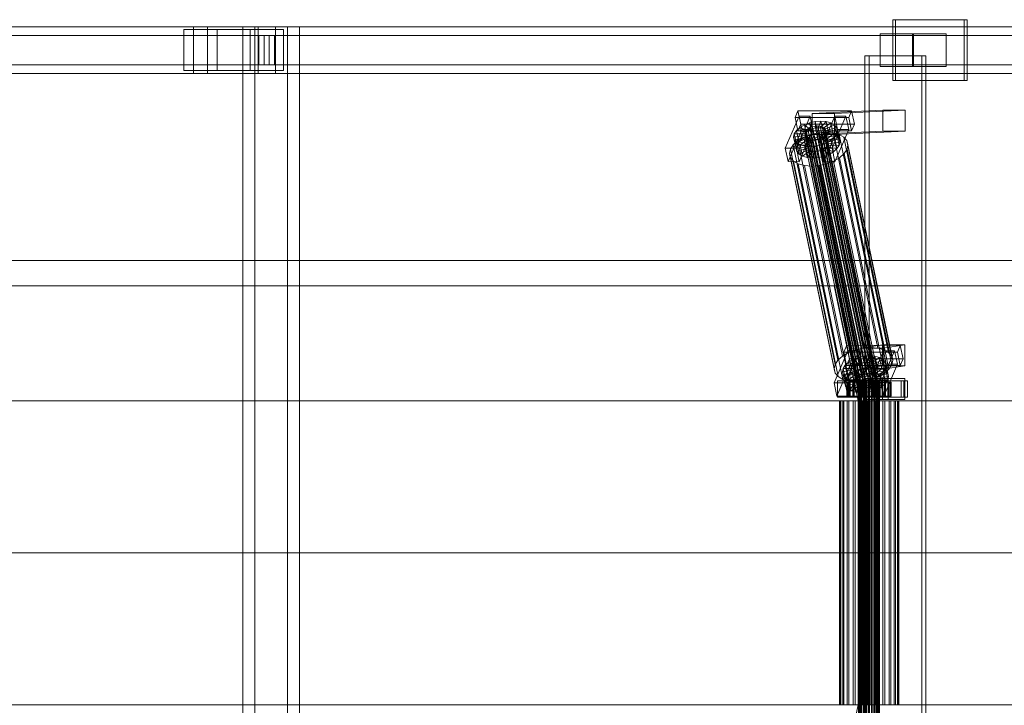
# Model space of a CAD drawing. Header units: millimetres. Extents: x -1970 to 61924, y -58230 to 6847.
# Tile 501 of 656: x 20336 to 21178, y -18130 to -17544. Entities that reach past the tile are written whole.
import ezdxf

# ---------------------------------------------------------------- set-up
doc = ezdxf.new("R2010")
doc.units = ezdxf.units.MM
doc.layers.add('superior_C02', color=7, linetype='Continuous', lineweight=0)

msp = doc.modelspace()

# ---------------------------------------------------------------- linework, layer by layer
at = {"layer": 'superior_C02'}
for p, q in [((21143.805, -17544), (21082.714, -17544)), ((21082.714, -17544), (21082.714, -17596)), ((21085.098, -17544), (21082.714, -17544)), ((21085.098, -17596), (21085.098, -17544)), ((21085.098, -17544), (21146.19, -17544)), ((21143.805, -17596), (21143.805, -17544)), ((21143.805, -17544), (21146.19, -17544)), ((21146.19, -17544), (21146.19, -17596)), ((20484.747, -17550), (19339.287, -17550)), ((19351.209, -17550), (20496.669, -17550)), ((20539.887, -17550), (19394.427, -17550)), ((19409.329, -17550), (20554.789, -17550)), ((20505.026, -17552.5), (20476.39, -17552.5)), ((20476.39, -17552.5), (20476.39, -17587.5)), ((20533.02, -17552.5), (20476.39, -17552.5)), ((20484.747, -17550), (20484.747, -17590)), ((20496.669, -17550), (20484.747, -17550)), ((21630.207, -17550), (20484.747, -17550)), ((20496.669, -17590), (20496.669, -17550)), ((20496.669, -17550), (21642.129, -17550)), ((20505.026, -17587.5), (20505.026, -17552.5)), ((20505.026, -17552.5), (20561.656, -17552.5)), ((20564.939, -17550), (20526.757, -17550)), ((20526.757, -17550), (20526.757, -18450)), ((20537.188, -17550), (20526.757, -17550)), ((20533.02, -17587.5), (20533.02, -17552.5)), ((20533.02, -17552.5), (20561.656, -17552.5)), ((20537.188, -18450), (20537.188, -17550)), ((20537.188, -17550), (20575.37, -17550)), ((20539.887, -17550), (20539.887, -17590)), ((20554.789, -17550), (20539.887, -17550)), ((21685.346, -17550), (20539.887, -17550)), ((20554.789, -17590), (20554.789, -17550)), ((20554.789, -17550), (21700.249, -17550)), ((20561.656, -17552.5), (20561.656, -17587.5)), ((20564.939, -18450), (20564.939, -17550)), ((20564.939, -17550), (20575.37, -17550)), ((20575.37, -17550), (20575.37, -18450)), ((20545.161, -17557.5), (19343.072, -17557.5)), ((19347.425, -17557.5), (20549.514, -17557.5)), ((20540.683, -17557.5), (20553.993, -17557.5)), ((20540.683, -17582.5), (20540.683, -17557.5)), ((21629.513, -17557.5), (20540.683, -17557.5)), ((20545.161, -17557.5), (20545.161, -17582.5)), ((20549.514, -17557.5), (20545.161, -17557.5)), ((20549.514, -17582.5), (20549.514, -17557.5)), ((20553.993, -17557.5), (20553.993, -17582.5)), ((20553.993, -17557.5), (21642.823, -17557.5)), ((21100.395, -17556), (21071.758, -17556)), ((21071.758, -17556), (21071.758, -17584)), ((21099.537, -17556), (21071.758, -17556)), ((21099.537, -17584), (21099.537, -17556)), ((21099.537, -17556), (21128.174, -17556)), ((21100.395, -17584), (21100.395, -17556)), ((21100.395, -17556), (21128.174, -17556)), ((21128.174, -17556), (21128.174, -17584)), ((21107.342, -17575), (21058.851, -17575)), ((21058.851, -17575), (21058.851, -18425)), ((21062.427, -17575), (21058.851, -17575)), ((21062.427, -18425), (21062.427, -17575)), ((21062.427, -17575), (21110.918, -17575)), ((21107.342, -18425), (21107.342, -17575)), ((21107.342, -17575), (21110.918, -17575)), ((21110.918, -17575), (21110.918, -18425)), ((19343.072, -17582.5), (20545.161, -17582.5)), ((19347.425, -17582.5), (20549.514, -17582.5)), ((20476.39, -17587.5), (20505.026, -17587.5)), ((20533.02, -17587.5), (20476.39, -17587.5)), ((20561.656, -17587.5), (20505.026, -17587.5)), ((20561.656, -17587.5), (20533.02, -17587.5)), ((20553.993, -17582.5), (20540.683, -17582.5)), ((20540.683, -17582.5), (21629.513, -17582.5)), ((20545.161, -17582.5), (20549.514, -17582.5)), ((20553.993, -17582.5), (21642.823, -17582.5)), ((21071.758, -17584), (21100.395, -17584)), ((21071.758, -17584), (21099.537, -17584)), ((21128.174, -17584), (21099.537, -17584)), ((21128.174, -17584), (21100.395, -17584)), ((19339.287, -17590), (20484.747, -17590)), ((19351.209, -17590), (20496.669, -17590)), ((19394.427, -17590), (20539.887, -17590)), ((19409.329, -17590), (20554.789, -17590)), ((20484.747, -17590), (20496.669, -17590)), ((20484.747, -17590), (21630.207, -17590)), ((20496.669, -17590), (21642.129, -17590)), ((20539.887, -17590), (20554.789, -17590)), ((20539.887, -17590), (21685.346, -17590)), ((20554.789, -17590), (21700.249, -17590)), ((21082.714, -17596), (21143.805, -17596)), ((21082.714, -17596), (21085.098, -17596)), ((21146.19, -17596), (21085.098, -17596)), ((21146.19, -17596), (21143.805, -17596)), ((21002.478, -17626.449), (20990.727, -17653.98)), ((21001.573, -17621.857), (20999.125, -17627.592)), ((21044.943, -17627.65), (20999.125, -17627.592)), ((20999.125, -17627.592), (21001.505, -17639.061)), ((21000.273, -17653.992), (21012.023, -17626.461)), ((21003.953, -17633.325), (21001.573, -17621.857)), ((21001.573, -17621.857), (21047.391, -17621.914)), ((21004.858, -17637.917), (21002.478, -17626.449)), ((21002.478, -17626.449), (21012.023, -17626.461)), ((21012.023, -17626.461), (21014.404, -17637.929)), ((21074.033, -17621.488), (21013.64, -17624.356)), ((21032.731, -17624.356), (21013.64, -17624.356)), ((21013.64, -17624.356), (21013.716, -17642.354)), ((21033.023, -17626.487), (21021.273, -17654.019)), ((21030.818, -17654.031), (21042.569, -17626.499)), ((21032.731, -17624.356), (21093.124, -17621.488)), ((21032.807, -17642.354), (21032.731, -17624.356)), ((21035.404, -17637.955), (21033.023, -17626.487)), ((21033.023, -17626.487), (21042.569, -17626.499)), ((21042.569, -17626.499), (21044.949, -17637.967)), ((21044.943, -17627.65), (21047.391, -17621.914)), ((21047.323, -17639.118), (21044.943, -17627.65)), ((21047.391, -17621.914), (21049.771, -17633.382)), ((21074.109, -17639.486), (21074.033, -17621.488)), ((21074.033, -17621.488), (21093.124, -17621.488)), ((21093.124, -17621.488), (21093.2, -17639.486)), ((20993.108, -17665.449), (21004.858, -17637.917)), ((21000.259, -17638.79), (21003.192, -17636.164)), ((21001.505, -17639.061), (21003.953, -17633.325)), ((21014.404, -17637.929), (21002.653, -17665.461)), ((21003.192, -17636.164), (21007.038, -17633.91)), ((21003.192, -17636.164), (21010.235, -17639.042)), ((21005.233, -17645.994), (21003.192, -17636.164)), ((21049.771, -17633.382), (21003.953, -17633.325)), ((21014.404, -17637.929), (21004.858, -17637.917)), ((21007.038, -17633.91), (21011.533, -17632.183)), ((21007.038, -17633.91), (21012.056, -17637.975)), ((21009.078, -17643.74), (21007.038, -17633.91)), ((21008.505, -17638.648), (21009.895, -17637.404)), ((21009.895, -17637.404), (21011.716, -17636.336)), ((21054.27, -17851.202), (21009.895, -17637.404)), ((21012.056, -17637.975), (21010.235, -17639.042)), ((21011.533, -17632.183), (21016.372, -17631.1)), ((21011.533, -17632.183), (21014.186, -17637.157)), ((21013.573, -17642.013), (21011.533, -17632.183)), ((21011.716, -17636.336), (21013.846, -17635.518)), ((21056.092, -17850.135), (21011.716, -17636.336)), ((21014.186, -17637.157), (21012.056, -17637.975)), ((21012.056, -17637.975), (21014.097, -17647.804)), ((21013.846, -17635.518), (21016.138, -17635.005)), ((21058.221, -17849.317), (21013.846, -17635.518)), ((21016.478, -17636.643), (21014.186, -17637.157)), ((21014.186, -17637.157), (21016.226, -17646.986)), ((21016.138, -17635.005), (21018.436, -17634.832)), ((21060.513, -17848.804), (21016.138, -17635.005)), ((21016.372, -17631.1), (21021.225, -17630.735)), ((21016.372, -17631.1), (21016.478, -17636.643)), ((21018.412, -17640.93), (21016.372, -17631.1)), ((21018.777, -17636.47), (21016.478, -17636.643)), ((21016.478, -17636.643), (21018.518, -17646.473)), ((21018.436, -17634.832), (21020.585, -17635.011)), ((21062.812, -17848.631), (21018.436, -17634.832)), ((21021.225, -17630.735), (21018.777, -17636.47)), ((21018.777, -17636.47), (21020.817, -17646.3)), ((21020.925, -17636.649), (21018.777, -17636.47)), ((21020.585, -17635.011), (21022.437, -17635.529)), ((21064.96, -17848.809), (21020.585, -17635.011)), ((21025.76, -17631.112), (21020.925, -17636.649)), ((21020.925, -17636.649), (21022.965, -17646.479)), ((21022.777, -17637.167), (21020.925, -17636.649)), ((21023.265, -17640.564), (21021.225, -17630.735)), ((21021.225, -17630.735), (21025.76, -17631.112)), ((21022.437, -17635.529), (21023.866, -17636.352)), ((21066.812, -17849.328), (21022.437, -17635.529)), ((21029.67, -17632.206), (21022.777, -17637.167)), ((21022.777, -17637.167), (21024.817, -17646.997)), ((21024.206, -17637.99), (21022.777, -17637.167)), ((21023.653, -17665.487), (21035.404, -17637.955)), ((21023.866, -17636.352), (21024.775, -17637.422)), ((21068.241, -17850.15), (21023.866, -17636.352)), ((21032.687, -17633.943), (21024.206, -17637.99)), ((21024.206, -17637.99), (21026.246, -17647.82)), ((21025.115, -17639.061), (21024.206, -17637.99)), ((21024.775, -17637.422), (21025.102, -17638.668)), ((21069.15, -17851.221), (21024.775, -17637.422)), ((21034.606, -17636.203), (21025.115, -17639.061)), ((21027.8, -17640.942), (21025.76, -17631.112)), ((21025.76, -17631.112), (21029.67, -17632.206)), ((21031.71, -17642.036), (21029.67, -17632.206)), ((21029.67, -17632.206), (21032.687, -17633.943)), ((21034.727, -17643.772), (21032.687, -17633.943)), ((21032.687, -17633.943), (21034.606, -17636.203)), ((21044.949, -17637.967), (21033.199, -17665.499)), ((21036.646, -17646.033), (21034.606, -17636.203)), ((21034.606, -17636.203), (21035.296, -17638.834)), ((21044.949, -17637.967), (21035.404, -17637.955)), ((21049.771, -17633.382), (21047.323, -17639.118)), ((20997.851, -17644.431), (20998.437, -17641.61)), ((20997.851, -17644.431), (21007.705, -17642.958)), ((20998.541, -17647.062), (20997.851, -17644.431)), ((20999.891, -17654.261), (20997.851, -17644.431)), ((20998.437, -17641.61), (21000.259, -17638.79)), ((20998.437, -17641.61), (21007.982, -17641.622)), ((21000.477, -17651.44), (20998.437, -17641.61)), ((20998.541, -17647.062), (21008.032, -17644.204)), ((21000.259, -17638.79), (21008.845, -17640.286)), ((21002.299, -17648.62), (21000.259, -17638.79)), ((21000.46, -17649.322), (21008.941, -17645.275)), ((21001.405, -17647.428), (21006.546, -17644.416)), ((21001.505, -17639.061), (21047.323, -17639.118)), ((21005.233, -17645.994), (21002.299, -17648.62)), ((21003.477, -17651.059), (21010.37, -17646.098)), ((21009.078, -17643.74), (21005.233, -17645.994)), ((21012.275, -17648.872), (21005.233, -17645.994)), ((21006.546, -17644.416), (21012.556, -17642.107)), ((21044.801, -17828.725), (21006.546, -17644.416)), ((21007.365, -17641.32), (21007.642, -17639.983)), ((21007.692, -17642.566), (21007.365, -17641.32)), ((21051.74, -17855.119), (21007.365, -17641.32)), ((21007.642, -17639.983), (21008.505, -17638.648)), ((21052.018, -17853.782), (21007.642, -17639.983)), ((21008.601, -17643.637), (21007.692, -17642.566)), ((21052.067, -17856.365), (21007.692, -17642.566)), ((21007.982, -17641.622), (21007.705, -17642.958)), ((21007.705, -17642.958), (21008.032, -17644.204)), ((21007.705, -17642.958), (21009.745, -17652.788)), ((21008.845, -17640.286), (21007.982, -17641.622)), ((21007.982, -17641.622), (21010.023, -17651.452)), ((21008.032, -17644.204), (21008.941, -17645.275)), ((21008.032, -17644.204), (21010.072, -17654.034)), ((21052.881, -17852.446), (21008.505, -17638.648)), ((21010.03, -17644.459), (21008.601, -17643.637)), ((21052.976, -17857.435), (21008.601, -17643.637)), ((21010.235, -17639.042), (21008.845, -17640.286)), ((21008.845, -17640.286), (21010.886, -17650.116)), ((21008.941, -17645.275), (21010.37, -17646.098)), ((21008.941, -17645.275), (21010.981, -17655.105)), ((21013.573, -17642.013), (21009.078, -17643.74)), ((21014.097, -17647.804), (21009.078, -17643.74)), ((21011.882, -17644.978), (21010.03, -17644.459)), ((21054.405, -17858.258), (21010.03, -17644.459)), ((21010.235, -17639.042), (21012.275, -17648.872)), ((21010.37, -17646.098), (21012.222, -17646.616)), ((21010.37, -17646.098), (21012.41, -17655.927)), ((21014.03, -17645.156), (21011.882, -17644.978)), ((21056.257, -17858.776), (21011.882, -17644.978)), ((21012.556, -17642.107), (21019.025, -17640.659)), ((21050.811, -17826.416), (21012.556, -17642.107)), ((21018.412, -17640.93), (21013.573, -17642.013)), ((21016.226, -17646.986), (21013.573, -17642.013)), ((21074.109, -17639.486), (21013.716, -17642.354)), ((21013.716, -17642.354), (21032.807, -17642.354)), ((21016.329, -17644.983), (21014.03, -17645.156)), ((21058.405, -17858.955), (21014.03, -17645.156)), ((21018.621, -17644.47), (21016.329, -17644.983)), ((21060.704, -17858.782), (21016.329, -17644.983)), ((21016.669, -17646.622), (21018.961, -17646.108)), ((21023.265, -17640.564), (21018.412, -17640.93)), ((21018.518, -17646.473), (21018.412, -17640.93)), ((21018.518, -17646.473), (21020.817, -17646.3)), ((21020.75, -17643.652), (21018.621, -17644.47)), ((21062.996, -17858.269), (21018.621, -17644.47)), ((21018.961, -17646.108), (21021.09, -17645.29)), ((21021.613, -17651.082), (21018.961, -17646.108)), ((21018.961, -17646.108), (21021.001, -17655.938)), ((21019.025, -17640.659), (21025.512, -17640.17)), ((21057.279, -17824.968), (21019.025, -17640.659)), ((21022.572, -17642.585), (21020.75, -17643.652)), ((21065.126, -17857.451), (21020.75, -17643.652)), ((21020.817, -17646.3), (21023.265, -17640.564)), ((21020.817, -17646.3), (21022.965, -17646.479)), ((21021.09, -17645.29), (21022.912, -17644.223)), ((21026.109, -17649.355), (21021.09, -17645.29)), ((21021.09, -17645.29), (21023.13, -17655.12)), ((21023.961, -17641.341), (21022.572, -17642.585)), ((21066.947, -17856.383), (21022.572, -17642.585)), ((21022.912, -17644.223), (21024.301, -17642.979)), ((21029.954, -17647.101), (21022.912, -17644.223)), ((21022.912, -17644.223), (21024.952, -17654.053)), ((21022.965, -17646.479), (21027.8, -17640.942)), ((21027.8, -17640.942), (21023.265, -17640.564)), ((21024.824, -17640.005), (21023.961, -17641.341)), ((21068.337, -17855.139), (21023.961, -17641.341)), ((21024.301, -17642.979), (21025.164, -17641.643)), ((21032.888, -17644.475), (21024.301, -17642.979)), ((21024.301, -17642.979), (21026.342, -17652.809)), ((21024.817, -17646.997), (21031.71, -17642.036)), ((21025.102, -17638.668), (21024.824, -17640.005)), ((21024.824, -17640.005), (21069.2, -17853.804)), ((21069.477, -17852.467), (21025.102, -17638.668)), ((21025.115, -17639.061), (21027.155, -17648.891)), ((21025.442, -17640.307), (21025.115, -17639.061)), ((21025.164, -17641.643), (21025.442, -17640.307)), ((21025.164, -17641.643), (21034.71, -17641.655)), ((21027.204, -17651.473), (21025.164, -17641.643)), ((21035.296, -17638.834), (21025.442, -17640.307)), ((21025.442, -17640.307), (21027.482, -17650.137)), ((21025.512, -17640.17), (21031.575, -17640.674)), ((21063.766, -17824.479), (21025.512, -17640.17)), ((21026.246, -17647.82), (21034.727, -17643.772)), ((21027.155, -17648.891), (21036.646, -17646.033)), ((21031.71, -17642.036), (21027.8, -17640.942)), ((21032.888, -17644.475), (21029.954, -17647.101)), ((21031.575, -17640.674), (21036.801, -17642.137)), ((21069.83, -17824.984), (21031.575, -17640.674)), ((21034.727, -17643.772), (21031.71, -17642.036)), ((21093.2, -17639.486), (21032.807, -17642.354)), ((21034.71, -17641.655), (21032.888, -17644.475)), ((21034.928, -17654.305), (21032.888, -17644.475)), ((21035.296, -17638.834), (21034.71, -17641.655)), ((21034.71, -17641.655), (21036.75, -17651.485)), ((21036.646, -17646.033), (21034.727, -17643.772)), ((21037.336, -17648.664), (21035.296, -17638.834)), ((21037.336, -17648.664), (21036.646, -17646.033)), ((21036.801, -17642.137), (21040.835, -17644.459)), ((21075.056, -17826.446), (21036.801, -17642.137)), ((21040.835, -17644.459), (21043.4, -17647.481)), ((21079.089, -17828.768), (21040.835, -17644.459)), ((21093.2, -17639.486), (21074.109, -17639.486)), ((21000.273, -17653.992), (20990.727, -17653.98)), ((20990.727, -17653.98), (20993.108, -17665.449)), ((20994.265, -17658.48), (20995.048, -17654.709)), ((20995.048, -17654.709), (20997.484, -17650.939)), ((21033.303, -17839.018), (20995.048, -17654.709)), ((20997.484, -17650.939), (21001.405, -17647.428)), ((21035.738, -17835.248), (20997.484, -17650.939)), ((21000.46, -17649.322), (20998.541, -17647.062)), ((21000.581, -17656.892), (20998.541, -17647.062)), ((21000.477, -17651.44), (20999.891, -17654.261)), ((21009.745, -17652.788), (20999.891, -17654.261)), ((20999.891, -17654.261), (21000.581, -17656.892)), ((21002.653, -17665.461), (21000.273, -17653.992)), ((21003.477, -17651.059), (21000.46, -17649.322)), ((21002.5, -17659.152), (21000.46, -17649.322)), ((21002.299, -17648.62), (21000.477, -17651.44)), ((21010.023, -17651.452), (21000.477, -17651.44)), ((21010.072, -17654.034), (21000.581, -17656.892)), ((21039.66, -17831.737), (21001.405, -17647.428)), ((21010.886, -17650.116), (21002.299, -17648.62)), ((21007.386, -17652.153), (21003.477, -17651.059)), ((21005.517, -17660.889), (21003.477, -17651.059)), ((21007.386, -17652.153), (21012.222, -17646.616)), ((21011.922, -17652.53), (21007.386, -17652.153)), ((21009.427, -17661.983), (21007.386, -17652.153)), ((21009.745, -17652.788), (21010.023, -17651.452)), ((21010.072, -17654.034), (21009.745, -17652.788)), ((21010.023, -17651.452), (21010.886, -17650.116)), ((21010.981, -17655.105), (21010.072, -17654.034)), ((21010.886, -17650.116), (21012.275, -17648.872)), ((21011.922, -17652.53), (21014.37, -17646.795)), ((21016.775, -17652.165), (21011.922, -17652.53)), ((21013.962, -17662.36), (21011.922, -17652.53)), ((21012.222, -17646.616), (21014.37, -17646.795)), ((21012.222, -17646.616), (21014.262, -17656.446)), ((21012.275, -17648.872), (21014.097, -17647.804)), ((21014.097, -17647.804), (21016.226, -17646.986)), ((21014.37, -17646.795), (21016.669, -17646.622)), ((21014.37, -17646.795), (21016.41, -17656.624)), ((21016.226, -17646.986), (21018.518, -17646.473)), ((21016.775, -17652.165), (21016.669, -17646.622)), ((21016.669, -17646.622), (21018.709, -17656.451)), ((21021.613, -17651.082), (21016.775, -17652.165)), ((21018.815, -17661.995), (21016.775, -17652.165)), ((21030.818, -17654.031), (21021.273, -17654.019)), ((21021.273, -17654.019), (21023.653, -17665.487)), ((21026.109, -17649.355), (21021.613, -17651.082)), ((21023.654, -17660.912), (21021.613, -17651.082)), ((21022.965, -17646.479), (21024.817, -17646.997)), ((21024.952, -17654.053), (21023.13, -17655.12)), ((21024.817, -17646.997), (21026.246, -17647.82)), ((21026.342, -17652.809), (21024.952, -17654.053)), ((21024.952, -17654.053), (21031.995, -17656.931)), ((21029.954, -17647.101), (21026.109, -17649.355)), ((21028.149, -17659.184), (21026.109, -17649.355)), ((21026.246, -17647.82), (21027.155, -17648.891)), ((21027.204, -17651.473), (21026.342, -17652.809)), ((21026.342, -17652.809), (21034.928, -17654.305)), ((21027.155, -17648.891), (21027.482, -17650.137)), ((21027.482, -17650.137), (21027.204, -17651.473)), ((21036.75, -17651.485), (21027.204, -17651.473)), ((21027.482, -17650.137), (21037.336, -17648.664)), ((21031.995, -17656.931), (21029.954, -17647.101)), ((21033.199, -17665.499), (21030.818, -17654.031)), ((21031.995, -17656.931), (21034.928, -17654.305)), ((21034.928, -17654.305), (21036.75, -17651.485)), ((21036.75, -17651.485), (21037.336, -17648.664)), ((21043.539, -17654.769), (21041.104, -17658.539)), ((21043.4, -17647.481), (21044.322, -17650.998)), ((21081.655, -17831.79), (21043.4, -17647.481)), ((21044.322, -17650.998), (21043.539, -17654.769)), ((21043.539, -17654.769), (21081.794, -17839.078)), ((21082.577, -17835.307), (21044.322, -17650.998)), ((20995.187, -17661.997), (20994.265, -17658.48)), ((21032.52, -17842.789), (20994.265, -17658.48)), ((20997.753, -17665.019), (20995.187, -17661.997)), ((21033.442, -17846.306), (20995.187, -17661.997)), ((21000.581, -17656.892), (21002.5, -17659.152)), ((21010.981, -17655.105), (21002.5, -17659.152)), ((21002.5, -17659.152), (21005.517, -17660.889)), ((21012.41, -17655.927), (21005.517, -17660.889)), ((21005.517, -17660.889), (21009.427, -17661.983)), ((21014.262, -17656.446), (21009.427, -17661.983)), ((21009.427, -17661.983), (21013.962, -17662.36)), ((21012.41, -17655.927), (21010.981, -17655.105)), ((21014.262, -17656.446), (21012.41, -17655.927)), ((21016.41, -17656.624), (21013.962, -17662.36)), ((21013.962, -17662.36), (21018.815, -17661.995)), ((21016.41, -17656.624), (21014.262, -17656.446)), ((21018.709, -17656.451), (21016.41, -17656.624)), ((21021.001, -17655.938), (21018.709, -17656.451)), ((21018.709, -17656.451), (21018.815, -17661.995)), ((21018.815, -17661.995), (21023.654, -17660.912)), ((21023.13, -17655.12), (21021.001, -17655.938)), ((21021.001, -17655.938), (21023.654, -17660.912)), ((21023.13, -17655.12), (21028.149, -17659.184)), ((21023.654, -17660.912), (21028.149, -17659.184)), ((21028.149, -17659.184), (21031.995, -17656.931)), ((21037.182, -17662.05), (21032.041, -17665.062)), ((21041.104, -17658.539), (21037.182, -17662.05)), ((21075.437, -17846.359), (21037.182, -17662.05)), ((21079.358, -17842.848), (21041.104, -17658.539)), ((20993.108, -17665.449), (21002.653, -17665.461)), ((21001.786, -17667.341), (20997.753, -17665.019)), ((21036.007, -17849.328), (20997.753, -17665.019)), ((21007.012, -17668.803), (21001.786, -17667.341)), ((21040.041, -17851.65), (21001.786, -17667.341)), ((21013.076, -17669.308), (21007.012, -17668.803)), ((21045.267, -17853.113), (21007.012, -17668.803)), ((21019.563, -17668.819), (21013.076, -17669.308)), ((21051.33, -17853.617), (21013.076, -17669.308)), ((21026.031, -17667.371), (21019.563, -17668.819)), ((21057.817, -17853.128), (21019.563, -17668.819)), ((21023.653, -17665.487), (21033.199, -17665.499)), ((21032.041, -17665.062), (21026.031, -17667.371)), ((21064.286, -17851.68), (21026.031, -17667.371)), ((21070.296, -17849.371), (21032.041, -17665.062)), ((15575.415, -17750), (24634.01, -17750)), ((24635.508, -17750), (15576.913, -17750)), ((20096.643, -17771.702), (21032.6, -17771.702)), ((21034.379, -17771.702), (20098.422, -17771.702)), ((21032.6, -17771.702), (21053.003, -17870)), ((21032.6, -17771.702), (21034.379, -17771.702)), ((21032.6, -17771.702), (21968.557, -17771.702)), ((21054.781, -17870), (21034.379, -17771.702)), ((21970.336, -17771.702), (21034.379, -17771.702)), ((21043.228, -17822.549), (21040.78, -17828.285)), ((21045.608, -17834.017), (21043.228, -17822.549)), ((21043.228, -17822.549), (21089.046, -17822.606)), ((21073.719, -17822.189), (21055.21, -17825.057)), ((21073.966, -17840.17), (21073.719, -17822.189)), ((21073.719, -17822.189), (21092.81, -17822.189)), ((21074.301, -17825.057), (21092.81, -17822.189)), ((21086.598, -17828.342), (21089.046, -17822.606)), ((21089.046, -17822.606), (21091.426, -17834.074)), ((21092.81, -17822.189), (21093.057, -17840.17)), ((21044.133, -17827.141), (21032.382, -17854.673)), ((21044.801, -17828.725), (21039.66, -17831.737)), ((21086.598, -17828.342), (21040.78, -17828.285)), ((21040.78, -17828.285), (21043.16, -17839.753)), ((21041.928, -17854.685), (21053.678, -17827.153)), ((21046.513, -17838.609), (21044.133, -17827.141)), ((21044.133, -17827.141), (21053.678, -17827.153)), ((21050.811, -17826.416), (21044.801, -17828.725)), ((21057.279, -17824.968), (21050.811, -17826.416)), ((21053.678, -17827.153), (21056.059, -17838.621)), ((21074.301, -17825.057), (21055.21, -17825.057)), ((21055.21, -17825.057), (21055.458, -17843.038)), ((21063.766, -17824.479), (21057.279, -17824.968)), ((21058.027, -17831.792), (21062.88, -17831.427)), ((21062.88, -17831.427), (21060.432, -17837.163)), ((21064.92, -17841.257), (21062.88, -17831.427)), ((21062.88, -17831.427), (21067.415, -17831.804)), ((21074.679, -17827.179), (21062.928, -17854.711)), ((21069.83, -17824.984), (21063.766, -17824.479)), ((21075.056, -17826.446), (21069.83, -17824.984)), ((21072.473, -17854.723), (21084.224, -17827.191)), ((21074.548, -17843.038), (21074.301, -17825.057)), ((21077.059, -17838.647), (21074.679, -17827.179)), ((21074.679, -17827.179), (21084.224, -17827.191)), ((21079.089, -17828.768), (21075.056, -17826.446)), ((21081.655, -17831.79), (21079.089, -17828.768)), ((21084.224, -17827.191), (21086.604, -17838.659)), ((21088.978, -17839.81), (21086.598, -17828.342)), ((21033.303, -17839.018), (21032.52, -17842.789)), ((21035.738, -17835.248), (21033.303, -17839.018)), ((21034.763, -17866.141), (21046.513, -17838.609)), ((21039.66, -17831.737), (21035.738, -17835.248)), ((21040.092, -17842.302), (21041.914, -17839.482)), ((21041.914, -17839.482), (21044.847, -17836.856)), ((21041.914, -17839.482), (21050.5, -17840.978)), ((21043.954, -17849.312), (21041.914, -17839.482)), ((21043.16, -17839.753), (21045.608, -17834.017)), ((21043.16, -17839.753), (21088.978, -17839.81)), ((21056.059, -17838.621), (21044.308, -17866.153)), ((21044.847, -17836.856), (21048.693, -17834.603)), ((21044.847, -17836.856), (21051.89, -17839.734)), ((21046.888, -17846.686), (21044.847, -17836.856)), ((21091.426, -17834.074), (21045.608, -17834.017)), ((21056.059, -17838.621), (21046.513, -17838.609)), ((21048.693, -17834.603), (21053.188, -17832.875)), ((21048.693, -17834.603), (21053.712, -17838.667)), ((21050.733, -17844.433), (21048.693, -17834.603)), ((21051.89, -17839.734), (21050.5, -17840.978)), ((21053.712, -17838.667), (21051.89, -17839.734)), ((21051.89, -17839.734), (21053.93, -17849.564)), ((21053.188, -17832.875), (21058.027, -17831.792)), ((21053.188, -17832.875), (21055.841, -17837.849)), ((21055.229, -17842.705), (21053.188, -17832.875)), ((21055.841, -17837.849), (21053.712, -17838.667)), ((21053.712, -17838.667), (21055.752, -17848.497)), ((21058.133, -17837.336), (21055.841, -17837.849)), ((21055.841, -17837.849), (21057.881, -17847.679)), ((21058.027, -17831.792), (21058.133, -17837.336)), ((21060.067, -17841.622), (21058.027, -17831.792)), ((21060.432, -17837.163), (21058.133, -17837.336)), ((21058.133, -17837.336), (21060.173, -17847.165)), ((21060.432, -17837.163), (21062.472, -17846.992)), ((21062.58, -17837.341), (21060.432, -17837.163)), ((21067.415, -17831.804), (21062.58, -17837.341)), ((21062.58, -17837.341), (21064.62, -17847.171)), ((21064.432, -17837.86), (21062.58, -17837.341)), ((21071.325, -17832.898), (21064.432, -17837.86)), ((21064.432, -17837.86), (21066.472, -17847.689)), ((21065.861, -17838.682), (21064.432, -17837.86)), ((21065.308, -17866.179), (21077.059, -17838.647)), ((21074.342, -17834.635), (21065.861, -17838.682)), ((21065.861, -17838.682), (21067.901, -17848.512)), ((21066.77, -17839.753), (21065.861, -17838.682)), ((21076.261, -17836.895), (21066.77, -17839.753)), ((21066.77, -17839.753), (21068.81, -17849.583)), ((21067.097, -17840.999), (21066.77, -17839.753)), ((21076.951, -17839.526), (21067.097, -17840.999)), ((21069.456, -17841.634), (21067.415, -17831.804)), ((21067.415, -17831.804), (21071.325, -17832.898)), ((21073.365, -17842.728), (21071.325, -17832.898)), ((21071.325, -17832.898), (21074.342, -17834.635)), ((21076.382, -17844.465), (21074.342, -17834.635)), ((21074.342, -17834.635), (21076.261, -17836.895)), ((21086.604, -17838.659), (21074.854, -17866.191)), ((21078.301, -17846.725), (21076.261, -17836.895)), ((21076.261, -17836.895), (21076.951, -17839.526)), ((21076.951, -17839.526), (21076.365, -17842.347)), ((21078.991, -17849.356), (21076.951, -17839.526)), ((21086.604, -17838.659), (21077.059, -17838.647)), ((21079.358, -17842.848), (21081.794, -17839.078)), ((21082.577, -17835.307), (21081.655, -17831.79)), ((21081.794, -17839.078), (21082.577, -17835.307)), ((21091.426, -17834.074), (21088.978, -17839.81)), ((21032.52, -17842.789), (21033.442, -17846.306)), ((21033.442, -17846.306), (21036.007, -17849.328)), ((21039.506, -17845.123), (21040.092, -17842.302)), ((21039.506, -17845.123), (21049.36, -17843.65)), ((21040.196, -17847.754), (21039.506, -17845.123)), ((21041.546, -17854.953), (21039.506, -17845.123)), ((21040.092, -17842.302), (21049.637, -17842.314)), ((21042.132, -17852.132), (21040.092, -17842.302)), ((21040.196, -17847.754), (21049.687, -17844.897)), ((21042.115, -17850.015), (21040.196, -17847.754)), ((21042.236, -17857.584), (21040.196, -17847.754)), ((21042.115, -17850.015), (21050.596, -17845.967)), ((21046.888, -17846.686), (21043.954, -17849.312)), ((21045.132, -17851.751), (21052.025, -17846.79)), ((21050.733, -17844.433), (21046.888, -17846.686)), ((21053.93, -17849.564), (21046.888, -17846.686)), ((21049.042, -17852.845), (21053.877, -17847.308)), ((21049.637, -17842.314), (21049.36, -17843.65)), ((21049.36, -17843.65), (21049.687, -17844.897)), ((21049.36, -17843.65), (21051.4, -17853.48)), ((21050.5, -17840.978), (21049.637, -17842.314)), ((21049.637, -17842.314), (21051.678, -17852.144)), ((21049.687, -17844.897), (21050.596, -17845.967)), ((21049.687, -17844.897), (21051.727, -17854.726)), ((21050.5, -17840.978), (21052.541, -17850.808)), ((21050.596, -17845.967), (21052.025, -17846.79)), ((21050.596, -17845.967), (21052.636, -17855.797)), ((21055.229, -17842.705), (21050.733, -17844.433)), ((21055.752, -17848.497), (21050.733, -17844.433)), ((21052.025, -17846.79), (21053.877, -17847.308)), ((21052.025, -17846.79), (21054.065, -17856.62)), ((21053.577, -17853.223), (21056.025, -17847.487)), ((21053.877, -17847.308), (21056.025, -17847.487)), ((21053.877, -17847.308), (21055.917, -17857.138)), ((21053.93, -17849.564), (21055.752, -17848.497)), ((21060.067, -17841.622), (21055.229, -17842.705)), ((21057.881, -17847.679), (21055.229, -17842.705)), ((21073.966, -17840.17), (21055.458, -17843.038)), ((21055.458, -17843.038), (21074.548, -17843.038)), ((21055.752, -17848.497), (21057.881, -17847.679)), ((21056.025, -17847.487), (21058.324, -17847.314)), ((21056.025, -17847.487), (21058.065, -17857.317)), ((21057.881, -17847.679), (21060.173, -17847.165)), ((21058.324, -17847.314), (21060.616, -17846.801)), ((21058.43, -17852.857), (21058.324, -17847.314)), ((21058.324, -17847.314), (21060.364, -17857.144)), ((21064.92, -17841.257), (21060.067, -17841.622)), ((21060.173, -17847.165), (21060.067, -17841.622)), ((21060.173, -17847.165), (21062.472, -17846.992)), ((21060.616, -17846.801), (21062.745, -17845.983)), ((21063.269, -17851.774), (21060.616, -17846.801)), ((21060.616, -17846.801), (21062.656, -17856.631)), ((21062.472, -17846.992), (21064.92, -17841.257)), ((21062.472, -17846.992), (21064.62, -17847.171)), ((21062.745, -17845.983), (21064.567, -17844.915)), ((21067.764, -17850.047), (21062.745, -17845.983)), ((21062.745, -17845.983), (21064.785, -17855.812)), ((21064.567, -17844.915), (21065.956, -17843.671)), ((21071.609, -17847.793), (21064.567, -17844.915)), ((21064.567, -17844.915), (21066.607, -17854.745)), ((21064.62, -17847.171), (21069.456, -17841.634)), ((21064.62, -17847.171), (21066.472, -17847.689)), ((21069.456, -17841.634), (21064.92, -17841.257)), ((21065.956, -17843.671), (21066.819, -17842.335)), ((21074.543, -17845.167), (21065.956, -17843.671)), ((21065.956, -17843.671), (21067.997, -17853.501)), ((21066.472, -17847.689), (21073.365, -17842.728)), ((21066.472, -17847.689), (21067.901, -17848.512)), ((21066.819, -17842.335), (21067.097, -17840.999)), ((21066.819, -17842.335), (21076.365, -17842.347)), ((21068.86, -17852.165), (21066.819, -17842.335)), ((21067.097, -17840.999), (21069.137, -17850.829)), ((21071.609, -17847.793), (21067.764, -17850.047)), ((21067.901, -17848.512), (21076.382, -17844.465)), ((21067.901, -17848.512), (21068.81, -17849.583)), ((21068.81, -17849.583), (21078.301, -17846.725)), ((21073.365, -17842.728), (21069.456, -17841.634)), ((21070.296, -17849.371), (21075.437, -17846.359)), ((21074.543, -17845.167), (21071.609, -17847.793)), ((21073.65, -17857.623), (21071.609, -17847.793)), ((21076.382, -17844.465), (21073.365, -17842.728)), ((21093.057, -17840.17), (21073.966, -17840.17)), ((21076.365, -17842.347), (21074.543, -17845.167)), ((21076.583, -17854.997), (21074.543, -17845.167)), ((21093.057, -17840.17), (21074.548, -17843.038)), ((21075.437, -17846.359), (21079.358, -17842.848)), ((21076.365, -17842.347), (21078.405, -17852.177)), ((21078.301, -17846.725), (21076.382, -17844.465)), ((21078.991, -17849.356), (21078.301, -17846.725)), ((21041.928, -17854.685), (21032.382, -17854.673)), ((21032.382, -17854.673), (21034.763, -17866.141)), ((21044.997, -17853), (21035.451, -17853)), ((21035.451, -17853), (21035.451, -17867)), ((21049.758, -17853), (21035.451, -17853)), ((21036.007, -17849.328), (21040.041, -17851.65)), ((21040.041, -17851.65), (21045.267, -17853.113)), ((21042.132, -17852.132), (21041.546, -17854.953)), ((21051.4, -17853.48), (21041.546, -17854.953)), ((21041.546, -17854.953), (21042.236, -17857.584)), ((21044.308, -17866.153), (21041.928, -17854.685)), ((21045.132, -17851.751), (21042.115, -17850.015)), ((21044.155, -17859.844), (21042.115, -17850.015)), ((21043.954, -17849.312), (21042.132, -17852.132)), ((21051.678, -17852.144), (21042.132, -17852.132)), ((21051.727, -17854.726), (21042.236, -17857.584)), ((21043.814, -17854), (21043.368, -17854)), ((21043.368, -17854), (21053.359, -17854)), ((21043.368, -17866), (21043.368, -17854)), ((21043.368, -17854), (21044.215, -17854)), ((21045.523, -17854), (21043.814, -17854)), ((21043.814, -17854), (21053.571, -17854)), ((21043.814, -17866), (21043.814, -17854)), ((21052.541, -17850.808), (21043.954, -17849.312)), ((21052.636, -17855.797), (21044.155, -17859.844)), ((21044.215, -17854), (21053.761, -17854)), ((21044.215, -17866), (21044.215, -17854)), ((21044.215, -17854), (21046.299, -17854)), ((21044.997, -17867), (21044.997, -17853)), ((21044.997, -17853), (21059.303, -17853)), ((21049.042, -17852.845), (21045.132, -17851.751)), ((21047.172, -17861.581), (21045.132, -17851.751)), ((21045.267, -17853.113), (21051.33, -17853.617)), ((21048.379, -17854), (21045.523, -17854)), ((21045.523, -17854), (21054.38, -17854)), ((21045.523, -17866), (21045.523, -17854)), ((21092.116, -17853), (21046.298, -17853)), ((21046.298, -17853), (21046.298, -17867)), ((21049.278, -17853), (21046.298, -17853)), ((21046.299, -17854), (21054.748, -17854)), ((21046.299, -17866), (21046.299, -17854)), ((21046.299, -17854), (21049.477, -17854)), ((21054.065, -17856.62), (21047.172, -17861.581)), ((21052.188, -17854), (21048.379, -17854)), ((21048.379, -17854), (21055.733, -17854)), ((21048.379, -17866), (21048.379, -17854)), ((21053.577, -17853.223), (21049.042, -17852.845)), ((21051.082, -17862.675), (21049.042, -17852.845)), ((21049.278, -17867), (21049.278, -17853)), ((21049.278, -17853), (21095.097, -17853)), ((21049.477, -17854), (21056.253, -17854)), ((21049.477, -17866), (21049.477, -17854)), ((21049.477, -17854), (21053.532, -17854)), ((21049.758, -17867), (21049.758, -17853)), ((21049.758, -17853), (21059.303, -17853)), ((21051.33, -17853.617), (21057.817, -17853.128)), ((21051.4, -17853.48), (21051.678, -17852.144)), ((21051.727, -17854.726), (21051.4, -17853.48)), ((21051.678, -17852.144), (21052.541, -17850.808)), ((21052.636, -17855.797), (21051.727, -17854.726)), ((21052.018, -17853.782), (21051.74, -17855.119)), ((21051.74, -17855.119), (21052.067, -17856.365)), ((21052.881, -17852.446), (21052.018, -17853.782)), ((21052.067, -17856.365), (21052.976, -17857.435)), ((21056.689, -17854), (21052.188, -17854)), ((21052.188, -17854), (21057.537, -17854)), ((21052.188, -17866), (21052.188, -17854)), ((21052.541, -17850.808), (21053.93, -17849.564)), ((21054.065, -17856.62), (21052.636, -17855.797)), ((21054.27, -17851.202), (21052.881, -17852.446)), ((21053.571, -17852), (21053.359, -17852)), ((21053.359, -17852), (21053.761, -17852)), ((21053.359, -18148), (21053.359, -17852)), ((21053.359, -17854), (21053.571, -17854)), ((21053.359, -17854), (21053.359, -17866)), ((21053.761, -17854), (21053.359, -17854)), ((21053.532, -17854), (21058.174, -17854)), ((21053.532, -17866), (21053.532, -17854)), ((21053.532, -17854), (21058.188, -17854)), ((21054.38, -17852), (21053.571, -17852)), ((21053.571, -18148), (21053.571, -17852)), ((21053.571, -17854), (21054.38, -17854)), ((21053.571, -17854), (21053.571, -17866)), ((21058.43, -17852.857), (21053.577, -17853.223)), ((21055.617, -17863.052), (21053.577, -17853.223)), ((21053.761, -17852), (21054.748, -17852)), ((21053.761, -18148), (21053.761, -17852)), ((21053.761, -17854), (21053.761, -17866)), ((21054.748, -17854), (21053.761, -17854)), ((21055.917, -17857.138), (21054.065, -17856.62)), ((21056.092, -17850.135), (21054.27, -17851.202)), ((21055.733, -17852), (21054.38, -17852)), ((21054.38, -18148), (21054.38, -17852)), ((21054.38, -17854), (21055.733, -17854)), ((21054.38, -17854), (21054.38, -17866)), ((21054.748, -17852), (21056.253, -17852)), ((21054.748, -18148), (21054.748, -17852)), ((21054.748, -17854), (21054.748, -17866)), ((21056.253, -17854), (21054.748, -17854)), ((21057.537, -17852), (21055.733, -17852)), ((21055.733, -18148), (21055.733, -17852)), ((21055.733, -17854), (21057.537, -17854)), ((21055.733, -17854), (21055.733, -17866)), ((21058.221, -17849.317), (21056.092, -17850.135)), ((21056.253, -17852), (21058.174, -17852)), ((21056.253, -18148), (21056.253, -17852)), ((21056.253, -17854), (21056.253, -17866)), ((21058.174, -17854), (21056.253, -17854)), ((21061.576, -17854), (21056.689, -17854)), ((21056.689, -17854), (21059.669, -17854)), ((21056.689, -17866), (21056.689, -17854)), ((21059.669, -17852), (21057.537, -17852)), ((21057.537, -18148), (21057.537, -17852)), ((21057.537, -17854), (21059.669, -17854)), ((21057.537, -17854), (21057.537, -17866)), ((21057.817, -17853.128), (21064.286, -17851.68)), ((21058.174, -17852), (21060.379, -17852)), ((21058.174, -18148), (21058.174, -17852)), ((21058.174, -17854), (21058.174, -17866)), ((21060.379, -17854), (21058.174, -17854)), ((21058.188, -17854), (21060.379, -17854)), ((21058.188, -17866), (21058.188, -17854)), ((21058.188, -17854), (21063.128, -17854)), ((21060.513, -17848.804), (21058.221, -17849.317)), ((21063.269, -17851.774), (21058.43, -17852.857)), ((21060.47, -17862.687), (21058.43, -17852.857)), ((21059.303, -17853), (21059.303, -17867)), ((21078.752, -17851), (21059.661, -17851)), ((21059.661, -17851), (21059.661, -17869)), ((21073.849, -17851), (21059.661, -17851)), ((21061.984, -17852), (21059.669, -17852)), ((21059.669, -18148), (21059.669, -17852)), ((21059.669, -17854), (21061.984, -17854)), ((21059.669, -17854), (21059.669, -17866)), ((21062.656, -17856.631), (21060.364, -17857.144)), ((21060.379, -17852), (21062.719, -17852)), ((21060.379, -18148), (21060.379, -17852)), ((21060.379, -17854), (21060.379, -17866)), ((21062.719, -17854), (21060.379, -17854)), ((21062.812, -17848.631), (21060.513, -17848.804)), ((21066.516, -17854), (21061.576, -17854)), ((21061.576, -17854), (21061.984, -17854)), ((21061.576, -17866), (21061.576, -17854)), ((21064.324, -17852), (21061.984, -17852)), ((21061.984, -18148), (21061.984, -17852)), ((21061.984, -17854), (21064.324, -17854)), ((21061.984, -17854), (21061.984, -17866)), ((21064.785, -17855.812), (21062.656, -17856.631)), ((21062.656, -17856.631), (21065.309, -17861.604)), ((21062.719, -17852), (21065.034, -17852)), ((21062.719, -18148), (21062.719, -17852)), ((21063.128, -17854), (21062.719, -17854)), ((21062.719, -17854), (21062.719, -17866)), ((21065.034, -17854), (21062.719, -17854)), ((21064.96, -17848.809), (21062.812, -17848.631)), ((21072.473, -17854.723), (21062.928, -17854.711)), ((21062.928, -17854.711), (21065.308, -17866.179)), ((21063.128, -17866), (21063.128, -17854)), ((21063.128, -17854), (21068.015, -17854)), ((21067.764, -17850.047), (21063.269, -17851.774)), ((21065.309, -17861.604), (21063.269, -17851.774)), ((21064.286, -17851.68), (21070.296, -17849.371)), ((21066.53, -17852), (21064.324, -17852)), ((21064.324, -18148), (21064.324, -17852)), ((21066.516, -17854), (21064.324, -17854)), ((21064.324, -17854), (21066.53, -17854)), ((21064.324, -17854), (21064.324, -17866)), ((21066.607, -17854.745), (21064.785, -17855.812)), ((21064.785, -17855.812), (21069.804, -17859.877)), ((21066.812, -17849.328), (21064.96, -17848.809)), ((21065.034, -17852), (21067.166, -17852)), ((21065.034, -18148), (21065.034, -17852)), ((21068.015, -17854), (21065.034, -17854)), ((21065.034, -17854), (21065.034, -17866)), ((21067.166, -17854), (21065.034, -17854)), ((21065.126, -17857.451), (21066.947, -17856.383)), ((21075.542, -17853), (21065.997, -17853)), ((21065.997, -17853), (21065.997, -17867)), ((21080.303, -17853), (21065.997, -17853)), ((21071.172, -17854), (21066.516, -17854)), ((21066.516, -17866), (21066.516, -17854)), ((21068.451, -17852), (21066.53, -17852)), ((21066.53, -18148), (21066.53, -17852)), ((21071.172, -17854), (21066.53, -17854)), ((21066.53, -17854), (21068.451, -17854)), ((21066.53, -17854), (21066.53, -17866)), ((21067.997, -17853.501), (21066.607, -17854.745)), ((21066.607, -17854.745), (21073.65, -17857.623)), ((21068.241, -17850.15), (21066.812, -17849.328)), ((21066.947, -17856.383), (21068.337, -17855.139)), ((21067.166, -17852), (21068.97, -17852)), ((21067.166, -18148), (21067.166, -17852)), ((21072.516, -17854), (21067.166, -17854)), ((21067.166, -17854), (21067.166, -17866)), ((21068.97, -17854), (21067.166, -17854)), ((21069.804, -17859.877), (21067.764, -17850.047)), ((21068.86, -17852.165), (21067.997, -17853.501)), ((21067.997, -17853.501), (21076.583, -17854.997)), ((21068.015, -17866), (21068.015, -17854)), ((21068.015, -17854), (21072.516, -17854)), ((21069.15, -17851.221), (21068.241, -17850.15)), ((21068.337, -17855.139), (21069.2, -17853.804)), ((21069.956, -17852), (21068.451, -17852)), ((21068.451, -18148), (21068.451, -17852)), ((21075.227, -17854), (21068.451, -17854)), ((21068.451, -17854), (21069.956, -17854)), ((21068.451, -17854), (21068.451, -17866)), ((21068.81, -17849.583), (21069.137, -17850.829)), ((21069.137, -17850.829), (21068.86, -17852.165)), ((21078.405, -17852.177), (21068.86, -17852.165)), ((21068.97, -17852), (21070.323, -17852)), ((21068.97, -18148), (21068.97, -17852)), ((21076.324, -17854), (21068.97, -17854)), ((21068.97, -17854), (21068.97, -17866)), ((21070.323, -17854), (21068.97, -17854)), ((21069.137, -17850.829), (21078.991, -17849.356)), ((21069.477, -17852.467), (21069.15, -17851.221)), ((21069.2, -17853.804), (21069.477, -17852.467)), ((21070.943, -17852), (21069.956, -17852)), ((21069.956, -18148), (21069.956, -17852)), ((21078.405, -17854), (21069.956, -17854)), ((21069.956, -17854), (21070.943, -17854)), ((21069.956, -17854), (21069.956, -17866)), ((21070.323, -17852), (21071.133, -17852)), ((21070.323, -18148), (21070.323, -17852)), ((21079.181, -17854), (21070.323, -17854)), ((21070.323, -17854), (21070.323, -17866)), ((21071.133, -17854), (21070.323, -17854)), ((21071.344, -17852), (21070.943, -17852)), ((21070.943, -17852), (21070.943, -18148)), ((21070.943, -17854), (21080.488, -17854)), ((21070.943, -17866), (21070.943, -17854)), ((21070.943, -17854), (21071.344, -17854)), ((21071.133, -17852), (21071.344, -17852)), ((21071.133, -18148), (21071.133, -17852)), ((21080.89, -17854), (21071.133, -17854)), ((21071.133, -17854), (21071.133, -17866)), ((21071.344, -17854), (21071.133, -17854)), ((21075.227, -17854), (21071.172, -17854)), ((21071.172, -17866), (21071.172, -17854)), ((21071.344, -18148), (21071.344, -17852)), ((21081.336, -17854), (21071.344, -17854)), ((21071.344, -17854), (21071.344, -17866)), ((21074.854, -17866.191), (21072.473, -17854.723)), ((21072.516, -17866), (21072.516, -17854)), ((21072.516, -17854), (21076.324, -17854)), ((21073.65, -17857.623), (21076.583, -17854.997)), ((21073.849, -17869), (21073.849, -17851)), ((21073.849, -17851), (21092.94, -17851)), ((21078.405, -17854), (21075.227, -17854)), ((21075.227, -17866), (21075.227, -17854)), ((21075.542, -17867), (21075.542, -17853)), ((21075.542, -17853), (21089.849, -17853)), ((21076.324, -17866), (21076.324, -17854)), ((21076.324, -17854), (21079.181, -17854)), ((21076.583, -17854.997), (21078.405, -17852.177)), ((21078.405, -17852.177), (21078.991, -17849.356)), ((21080.488, -17854), (21078.405, -17854)), ((21078.405, -17866), (21078.405, -17854)), ((21078.752, -17869), (21078.752, -17851)), ((21078.752, -17851), (21092.94, -17851)), ((21079.181, -17866), (21079.181, -17854)), ((21079.181, -17854), (21080.89, -17854)), ((21080.303, -17867), (21080.303, -17853)), ((21080.303, -17853), (21089.849, -17853)), ((21080.488, -17854), (21080.488, -17866)), ((21081.336, -17854), (21080.488, -17854)), ((21080.89, -17866), (21080.89, -17854)), ((21080.89, -17854), (21081.336, -17854)), ((21081.336, -17866), (21081.336, -17854)), ((21089.849, -17853), (21089.849, -17867)), ((21092.116, -17867), (21092.116, -17853)), ((21092.116, -17853), (21095.097, -17853)), ((21092.94, -17851), (21092.94, -17869)), ((21095.097, -17853), (21095.097, -17867)), ((21042.236, -17857.584), (21044.155, -17859.844)), ((21044.155, -17859.844), (21047.172, -17861.581)), ((21047.172, -17861.581), (21051.082, -17862.675)), ((21055.917, -17857.138), (21051.082, -17862.675)), ((21051.082, -17862.675), (21055.617, -17863.052)), ((21052.976, -17857.435), (21054.405, -17858.258)), ((21054.405, -17858.258), (21056.257, -17858.776)), ((21058.065, -17857.317), (21055.617, -17863.052)), ((21055.617, -17863.052), (21060.47, -17862.687)), ((21058.065, -17857.317), (21055.917, -17857.138)), ((21056.257, -17858.776), (21058.405, -17858.955)), ((21060.364, -17857.144), (21058.065, -17857.317)), ((21058.405, -17858.955), (21060.704, -17858.782)), ((21060.364, -17857.144), (21060.47, -17862.687)), ((21060.47, -17862.687), (21065.309, -17861.604)), ((21060.704, -17858.782), (21062.996, -17858.269)), ((21062.996, -17858.269), (21065.126, -17857.451)), ((21065.309, -17861.604), (21069.804, -17859.877)), ((21069.804, -17859.877), (21073.65, -17857.623)), ((20117.046, -17870), (21053.003, -17870)), ((21054.781, -17870), (20118.824, -17870)), ((21034.763, -17866.141), (21044.308, -17866.153)), ((21035.451, -17867), (21044.997, -17867)), ((21035.451, -17867), (21049.758, -17867)), ((21037.569, -17870), (21036.973, -17870)), ((21036.973, -17870), (21038.106, -17870)), ((21036.973, -18130), (21036.973, -17870)), ((21039.854, -17870), (21037.569, -17870)), ((21037.569, -18130), (21037.569, -17870)), ((21038.106, -17870), (21040.892, -17870)), ((21038.106, -18130), (21038.106, -17870)), ((21043.673, -17870), (21039.854, -17870)), ((21039.854, -18130), (21039.854, -17870)), ((21040.892, -17870), (21045.14, -17870)), ((21040.892, -18130), (21040.892, -17870)), ((21053.359, -17866), (21043.368, -17866)), ((21043.368, -17866), (21043.814, -17866)), ((21044.215, -17866), (21043.368, -17866)), ((21048.764, -17870), (21043.673, -17870)), ((21043.673, -18130), (21043.673, -17870)), ((21053.571, -17866), (21043.814, -17866)), ((21043.814, -17866), (21045.523, -17866)), ((21053.761, -17866), (21044.215, -17866)), ((21046.299, -17866), (21044.215, -17866)), ((21059.303, -17867), (21044.997, -17867)), ((21045.14, -17870), (21050.561, -17870)), ((21045.14, -18130), (21045.14, -17870)), ((21054.38, -17866), (21045.523, -17866)), ((21045.523, -17866), (21048.379, -17866)), ((21046.298, -17867), (21092.116, -17867)), ((21046.298, -17867), (21049.278, -17867)), ((21054.748, -17866), (21046.299, -17866)), ((21049.477, -17866), (21046.299, -17866)), ((21055.733, -17866), (21048.379, -17866)), ((21048.379, -17866), (21052.188, -17866)), ((21054.781, -17870), (21048.764, -17870)), ((21048.764, -18130), (21048.764, -17870)), ((21095.097, -17867), (21049.278, -17867)), ((21056.253, -17866), (21049.477, -17866)), ((21053.532, -17866), (21049.477, -17866)), ((21059.303, -17867), (21049.758, -17867)), ((21050.561, -17870), (21056.785, -17870)), ((21050.561, -18130), (21050.561, -17870)), ((21057.537, -17866), (21052.188, -17866)), ((21052.188, -17866), (21056.689, -17866)), ((21053.003, -17870), (21053.003, -18000)), ((21053.003, -17870), (21988.96, -17870)), ((21053.571, -17866), (21053.359, -17866)), ((21053.359, -17866), (21053.761, -17866)), ((21058.174, -17866), (21053.532, -17866)), ((21058.188, -17866), (21053.532, -17866)), ((21054.38, -17866), (21053.571, -17866)), ((21053.761, -17866), (21054.748, -17866)), ((21055.733, -17866), (21054.38, -17866)), ((21054.748, -17866), (21056.253, -17866)), ((21054.781, -18000), (21054.781, -17870)), ((21990.738, -17870), (21054.781, -17870)), ((21061.314, -17870), (21054.781, -17870)), ((21054.781, -18130), (21054.781, -17870)), ((21057.537, -17866), (21055.733, -17866)), ((21056.253, -17866), (21058.174, -17866)), ((21059.669, -17866), (21056.689, -17866)), ((21056.689, -17866), (21061.576, -17866)), ((21056.785, -17870), (21063.389, -17870)), ((21056.785, -18130), (21056.785, -17870)), ((21059.669, -17866), (21057.537, -17866)), ((21058.174, -17866), (21060.379, -17866)), ((21060.379, -17866), (21058.188, -17866)), ((21063.128, -17866), (21058.188, -17866)), ((21059.661, -17869), (21078.752, -17869)), ((21073.849, -17869), (21059.661, -17869)), ((21061.984, -17866), (21059.669, -17866)), ((21060.379, -17866), (21062.719, -17866)), ((21067.918, -17870), (21061.314, -17870)), ((21061.314, -18130), (21061.314, -17870)), ((21061.984, -17866), (21061.576, -17866)), ((21061.576, -17866), (21066.516, -17866)), ((21064.324, -17866), (21061.984, -17866)), ((21062.719, -17866), (21063.128, -17866)), ((21062.719, -17866), (21065.034, -17866)), ((21068.015, -17866), (21063.128, -17866)), ((21063.389, -17870), (21069.922, -17870)), ((21063.389, -18130), (21063.389, -17870)), ((21066.53, -17866), (21064.324, -17866)), ((21064.324, -17866), (21066.516, -17866)), ((21065.034, -17866), (21068.015, -17866)), ((21065.034, -17866), (21067.166, -17866)), ((21065.308, -17866.179), (21074.854, -17866.191)), ((21065.997, -17867), (21075.542, -17867)), ((21065.997, -17867), (21080.303, -17867)), ((21066.516, -17866), (21071.172, -17866)), ((21068.451, -17866), (21066.53, -17866)), ((21066.53, -17866), (21071.172, -17866)), ((21067.166, -17866), (21072.516, -17866)), ((21067.166, -17866), (21068.97, -17866)), ((21074.143, -17870), (21067.918, -17870)), ((21067.918, -18130), (21067.918, -17870)), ((21072.516, -17866), (21068.015, -17866)), ((21069.956, -17866), (21068.451, -17866)), ((21068.451, -17866), (21075.227, -17866)), ((21068.97, -17866), (21076.324, -17866)), ((21068.97, -17866), (21070.323, -17866)), ((21069.922, -17870), (21075.94, -17870)), ((21069.922, -18130), (21069.922, -17870)), ((21070.943, -17866), (21069.956, -17866)), ((21069.956, -17866), (21078.405, -17866)), ((21070.323, -17866), (21079.181, -17866)), ((21070.323, -17866), (21071.133, -17866)), ((21080.488, -17866), (21070.943, -17866)), ((21071.344, -17866), (21070.943, -17866)), ((21071.133, -17866), (21080.89, -17866)), ((21071.133, -17866), (21071.344, -17866)), ((21071.172, -17866), (21075.227, -17866)), ((21071.344, -17866), (21081.336, -17866)), ((21076.324, -17866), (21072.516, -17866)), ((21092.94, -17869), (21073.849, -17869)), ((21079.564, -17870), (21074.143, -17870)), ((21074.143, -18130), (21074.143, -17870)), ((21075.227, -17866), (21078.405, -17866)), ((21089.849, -17867), (21075.542, -17867)), ((21075.94, -17870), (21081.031, -17870)), ((21075.94, -18130), (21075.94, -17870)), ((21079.181, -17866), (21076.324, -17866)), ((21078.405, -17866), (21080.488, -17866)), ((21092.94, -17869), (21078.752, -17869)), ((21080.89, -17866), (21079.181, -17866)), ((21083.812, -17870), (21079.564, -17870)), ((21079.564, -18130), (21079.564, -17870)), ((21089.849, -17867), (21080.303, -17867)), ((21080.488, -17866), (21081.336, -17866)), ((21081.336, -17866), (21080.89, -17866)), ((21081.031, -17870), (21084.849, -17870)), ((21081.031, -18130), (21081.031, -17870)), ((21086.597, -17870), (21083.812, -17870)), ((21083.812, -18130), (21083.812, -17870)), ((21084.849, -17870), (21087.134, -17870)), ((21084.849, -18130), (21084.849, -17870)), ((21087.731, -17870), (21086.597, -17870)), ((21086.597, -17870), (21086.597, -18130)), ((21087.134, -17870), (21087.731, -17870)), ((21087.134, -18130), (21087.134, -17870)), ((21087.731, -18130), (21087.731, -17870)), ((21095.097, -17867), (21092.116, -17867)), ((20117.046, -18000), (21053.003, -18000)), ((21054.781, -18000), (20118.824, -18000)), ((21053.003, -18000), (21053.003, -18130)), ((21053.003, -18000), (21988.96, -18000)), ((21054.781, -18130), (21054.781, -18000)), ((21990.738, -18000), (21054.781, -18000)), ((20117.046, -18130), (21053.003, -18130)), ((21054.781, -18130), (20118.824, -18130)), ((21053.003, -18130), (21032.6, -18228.298)), ((21034.379, -18228.298), (21054.781, -18130)), ((21038.106, -18130), (21036.973, -18130)), ((21036.973, -18130), (21037.569, -18130)), ((21037.569, -18130), (21039.854, -18130)), ((21040.892, -18130), (21038.106, -18130)), ((21039.854, -18130), (21043.673, -18130)), ((21045.14, -18130), (21040.892, -18130)), ((21043.673, -18130), (21048.764, -18130)), ((21050.561, -18130), (21045.14, -18130)), ((21048.764, -18130), (21054.781, -18130)), ((21056.785, -18130), (21050.561, -18130)), ((21053.003, -18130), (21988.96, -18130)), ((21990.738, -18130), (21054.781, -18130)), ((21054.781, -18130), (21061.314, -18130)), ((21063.389, -18130), (21056.785, -18130)), ((21061.314, -18130), (21067.918, -18130)), ((21069.922, -18130), (21063.389, -18130)), ((21067.918, -18130), (21074.143, -18130)), ((21075.94, -18130), (21069.922, -18130)), ((21074.143, -18130), (21079.564, -18130)), ((21081.031, -18130), (21075.94, -18130)), ((21079.564, -18130), (21083.812, -18130)), ((21084.849, -18130), (21081.031, -18130)), ((21083.812, -18130), (21086.597, -18130)), ((21087.134, -18130), (21084.849, -18130)), ((21086.597, -18130), (21087.731, -18130)), ((21087.731, -18130), (21087.134, -18130))]:
    msp.add_line(p, q, dxfattribs=at)

doc.saveas('drawing.dxf')
